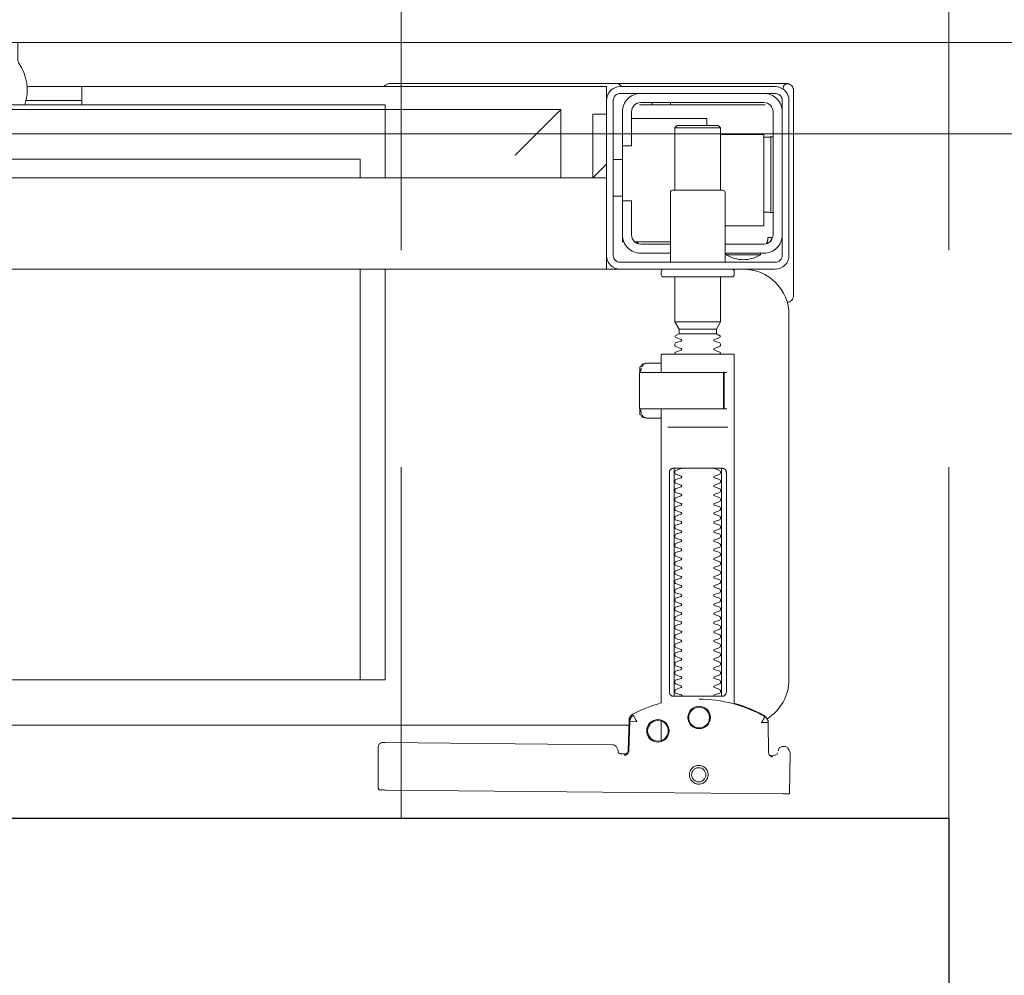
# Model space of a CAD drawing. Header units: millimetres. Extents: x 23192 to 177760, y -399809 to -79279.
# Tile 288 of 656: x 59579 to 59601, y -194579 to -194558. Entities that reach past the tile are written whole.
import ezdxf

# ---------------------------------------------------------------- set-up
doc = ezdxf.new("R2010")
doc.units = ezdxf.units.MM
doc.linetypes.add('HIDDEN2', pattern=[4.7625, 3.175, -1.5875])
doc.layers.get('0').update_dxf_attribs({"lineweight": 0})
doc.layers.add('!! 0_ Istn-sciany', color=3, linetype='Continuous', lineweight=30)
doc.layers.add('!! 2 ZABUDOWA GK-MDF', color=54, linetype='Continuous', lineweight=13)
doc.layers.add('!! 2_WYBURZENIA DO REMONTU', color=7, linetype='Continuous', lineweight=0, true_color=0x4d4d4d, plot=False)
doc.layers.add('!!_@ wypos sanit nd', color=7, linetype='Continuous', lineweight=0, plot=False)

# ---------------------------------------------------------------- blocks, each defined once
blk = doc.blocks.new('A$Cff2eaf8b')
for points in [[(0.19864, 0.08252), (0.11173, 0.08169)], [(0.20013, 0.08252), (0.20025, 0.07353)], [(0.16386, 0.07389), (0.16409, 0.07384), (0.16425, 0.07378), (0.1644, 0.07368), (0.16452, 0.07356), (0.16463, 0.07342), (0.16471, 0.07326), (0.16476, 0.07309), (0.16478, 0.07292), (0.16496, 0.06636), (0.16497, 0.06624), (0.16498, 0.06614), (0.165, 0.06604), (0.16503, 0.06594), (0.16507, 0.06584), (0.16511, 0.06575), (0.16516, 0.06566), (0.16521, 0.06557), (0.16527, 0.06549), (0.16534, 0.0654), (0.16542, 0.06533), (0.1655, 0.06526), (0.16558, 0.06519), (0.16567, 0.06513), (0.16576, 0.06508), (0.16651, 0.0647), (0.16726, 0.06433), (0.16803, 0.06399), (0.16881, 0.06367), (0.1696, 0.06337), (0.17039, 0.06309), (0.17119, 0.06284), (0.172, 0.0626), (0.172, -0.00186)], [(0.1651, 0.06653), (0.16492, 0.07312), (0.1649, 0.07329), (0.16485, 0.07345), (0.16478, 0.07361), (0.16467, 0.07374), (0.16455, 0.07386), (0.16441, 0.07396), (0.16425, 0.07403), (0.16409, 0.07408), (0.16391, 0.07409)], [(0.19757, 0.07355), (0.19749, 0.07368), (0.19738, 0.0738), (0.19726, 0.0739), (0.19713, 0.07399), (0.19698, 0.07405), (0.19683, 0.07408), (0.19667, 0.07409), (0.19577, 0.07408)], [(0.172, 0.07087), (0.172, 0.06656)], [(0.16493, 0.0675), (-0.16477, 0.0675)], [(0.17483, 0.06014), (0.17483, 0.01214)], [(0.18523, 0.01214), (0.18523, 0.06014)], [(-0.11847, -0.0325), (-0.11847, 0.0575), (0.11153, 0.0575), (0.11153, -0.0325)], [(0.10602, 0.0575), (0.10602, -0.0325)], [(0.16811, -0.00015), (0.16776, -0.00056), (0.16776, -0.00022), (0.16779, -0.00011), (0.16786, -0.00004), (0.16797, 0), (0.1681, 0.00001), (0.16822, 0.00001), (0.16841, 0.00003), (0.16887, 0.00014), (0.172, 0.00014)], [(0.16848, 0.00006), (0.16856, 0.00012), (0.16876, 0.00014)], [(0.18662, 0.00214), (0.17345, 0.00214)], [(0.16732, -0.0019), (0.16732, -0.00074), (0.16736, -0.00062), (0.16746, -0.00054), (0.16767, -0.00049)], [(0.16751, -0.00165), (0.16754, -0.00139), (0.16766, -0.00086)], [(0.17371, -0.00186), (0.18481, -0.00186), (0.18637, -0.00186)], [(0.16767, -0.01124), (0.16755, -0.01122), (0.16746, -0.01119), (0.16737, -0.01112), (0.16732, -0.01098), (0.16732, -0.00983)], [(0.16766, -0.01087), (0.16754, -0.01033), (0.16751, -0.01008)], [(0.18558, -0.00986), (0.18637, -0.00986)], [(0.172, -0.01186), (0.16887, -0.01186), (0.16841, -0.01176), (0.16831, -0.01174), (0.16819, -0.01174), (0.16806, -0.01173), (0.16794, -0.01172), (0.16783, -0.01166), (0.16776, -0.01151), (0.16776, -0.01117), (0.16811, -0.01157)], [(0.16876, -0.01186), (0.16866, -0.01186), (0.16848, -0.01178)], [(0.1759, -0.0183), (0.1841, -0.0183)], [(0.1841, -0.01936), (0.1759, -0.01936)], [(0.185, -0.02092), (0.175, -0.02092)], [(0.19962, -0.02522), (0.19976, -0.02523), (0.19987, -0.02526), (0.20001, -0.0253)], [(0.20099, -0.02671), (0.20099, -0.0717)], [(-0.16, -0.0355), (-0.16, -0.0325), (0.16, -0.0325), (0.16, -0.0355)], [(0.16, -0.0485), (0.16, -0.0365)], [(0.174, -0.0385), (0.16618, -0.0385)], [(0.167, -0.03806), (0.16693, -0.03815), (0.16687, -0.03825), (0.16681, -0.03837), (0.16675, -0.0385)], [(0.19499, -0.03806), (0.19506, -0.03814), (0.19512, -0.03823), (0.19517, -0.03833), (0.19521, -0.03842), (0.19525, -0.03853), (0.19528, -0.03863), (0.19531, -0.03874), (0.19533, -0.03885), (0.19535, -0.03896), (0.19537, -0.03907), (0.19538, -0.03917), (0.19539, -0.03927), (0.19537, -0.03937), (0.19547, -0.0394), (0.19557, -0.0394), (0.19567, -0.0394), (0.19578, -0.0394), (0.19589, -0.0394), (0.19612, -0.0394), (0.19616, -0.0393), (0.19615, -0.03919), (0.19613, -0.03907), (0.19609, -0.03894), (0.19605, -0.03882), (0.19594, -0.03861)], [(0.1635, -0.0475), (0.1635, -0.04)], [(0.186, -0.042), (0.1945, -0.042), (0.1945, -0.062), (0.185, -0.062)], [(0.19591, -0.04489), (0.19602, -0.04489), (0.19615, -0.04489), (0.19632, -0.04489), (0.1965, -0.04489)], [(0.1615, -0.0485), (0.1635, -0.0485)], [(0.175, -0.0498), (0.175, -0.06346), (0.1755, -0.06396), (0.1845, -0.06396), (0.185, -0.06346), (0.185, -0.0498)], [(0.16, -0.0555), (0.157, -0.0525), (0.16, -0.0525), (-0.16, -0.0525), (-0.157, -0.0525), (-0.16, -0.0555)], [(0.10602, -0.0525), (0.10602, -0.05658), (-0.11847, -0.05658)], [(0.11153, -0.0525), (0.11153, -0.0675), (0.15, -0.0675)], [(0.14, -0.0575), (0.15, -0.0675), (0.15, -0.0525)], [(0.16, -0.0665), (0.157, -0.0665), (0.157, -0.0525)], [(0.1615, -0.0565), (0.1635, -0.0565)], [(0.1965, -0.06151), (0.19632, -0.06151), (0.19615, -0.06151), (0.19602, -0.06151), (0.19591, -0.06151)], [(0.1655, -0.0655), (0.182, -0.0655), (0.182, -0.06396)], [(0.185, -0.06346), (0.175, -0.06346)], [(0.045, -0.0685), (0.045, -0.0725)], [(0.16721, -0.0685), (0.19466, -0.0685), (0.19478, -0.0685)], [(0.17, -0.069), (0.17, -0.0685)], [(0.174, -0.069), (0.174, -0.0685)], [(0.03283, -0.0695), (0.045, -0.0695)], [(0.16, -0.0695), (0.16, -0.0725), (0.03305, -0.0725)]]:
    blk.add_lwpolyline(points)
for points in [[(0.16424, 0.07378), (0.16327, 0.07377), (0.16304, 0.07374), (0.16282, 0.07366), (0.16262, 0.07353), (0.16265, 0.07357), (0.16258, 0.07337), (0.16257, 0.07317, -0.157432), (0.16238, 0.07258), (0.1621, 0.07218, -0.241147), (0.16129, 0.07175), (0.1115, 0.07128), (0.11133, 0.07127), (0.11119, 0.07127), (0.11107, 0.07127), (0.11094, 0.07128), (0.11078, 0.0713), (0.11062, 0.07135), (0.11047, 0.07143), (0.11033, 0.07153), (0.11022, 0.07165), (0.11012, 0.07179), (0.11005, 0.07194), (0.11001, 0.0721), (0.10999, 0.07227), (0.10995, 0.08127), (0.11022, 0.08166)], [(0.19647, 0.0744), (0.19626, 0.07438), (0.19604, 0.0743), (0.19585, 0.07417), (0.19566, 0.07396, 0.132231), (0.19551, 0.07346), (0.19546, 0.06691)], [(0.19885, 0.07212), (0.19898, 0.07212), (0.19912, 0.07213), (0.19927, 0.07216), (0.1994, 0.07222), (0.19953, 0.07229), (0.19965, 0.07238), (0.19975, 0.07248), (0.20007, 0.07294, 0.158481), (0.20025, 0.07353)], [(0.19768, 0.0731, 0.415336), (0.19869, 0.07211)], [(0.18031, 0.06175, 0.125713), (0.19466, 0.06556, 0.121439), (0.19519, 0.06605, -0.262119), (0.2, 0.0575), (0.2, -0.0225, -0.414214), (0.19, -0.0325), (0.18751, -0.0325, 0.405519), (0.188, -0.032), (0.188, -0.0313, 0.414214), (0.1875, -0.0308), (0.1725, -0.0308, 0.414214), (0.172, -0.0313), (0.172, -0.032, 0.405519), (0.17249, -0.0325, 0.001664), (0.15993, -0.0325)], [(0.172, -0.00986), (0.172, -0.01366, 0.414214), (0.1722, -0.01386), (0.18462, -0.01386), (0.1878, -0.01386, 0.414214), (0.188, -0.01366), (0.188, 0.06267), (0.18885, 0.06292), (0.18969, 0.06319), (0.19052, 0.0635), (0.19134, 0.06382), (0.19215, 0.06417), (0.19295, 0.06454), (0.19374, 0.06494), (0.19456, 0.06538), (0.19464, 0.06544), (0.19473, 0.0655), (0.19481, 0.06557), (0.19488, 0.06564), (0.19495, 0.06572), (0.19502, 0.06581)], [(0.17647, 0.01114, 0.182836), (0.17636, 0.01123), (0.17515, 0.01163, 0.050055), (0.175, 0.0119), (0.175, 0.01218, 0.050055), (0.17515, 0.01244), (0.17636, 0.01285, 0.719897), (0.17636, 0.01323), (0.17515, 0.01363, 0.050055), (0.175, 0.0139), (0.175, 0.01418, 0.050055), (0.17515, 0.01444), (0.17636, 0.01485, 0.719897), (0.17636, 0.01523), (0.17515, 0.01563, 0.050055), (0.175, 0.0159), (0.175, 0.01618, 0.050055), (0.17515, 0.01644), (0.17636, 0.01685, 0.719897), (0.17636, 0.01723), (0.17515, 0.01763, 0.050055), (0.175, 0.0179), (0.175, 0.01818, 0.050055), (0.17515, 0.01844), (0.17636, 0.01885, 0.719897), (0.17636, 0.01923), (0.17515, 0.01963, 0.050055), (0.175, 0.0199), (0.175, 0.02018, 0.050055), (0.17515, 0.02044), (0.17636, 0.02085, 0.719897), (0.17636, 0.02123), (0.17515, 0.02163, 0.050055), (0.175, 0.0219), (0.175, 0.02218, 0.050055), (0.17515, 0.02244), (0.17636, 0.02285, 0.719897), (0.17636, 0.02323), (0.17515, 0.02363, 0.050055), (0.175, 0.0239), (0.175, 0.02418, 0.050055), (0.17515, 0.02444), (0.17636, 0.02485, 0.719897), (0.17636, 0.02523), (0.17515, 0.02563, 0.050055), (0.175, 0.0259), (0.175, 0.02618, 0.050055), (0.17515, 0.02644), (0.17636, 0.02685, 0.719897), (0.17636, 0.02723), (0.17515, 0.02763, 0.050055), (0.175, 0.0279), (0.175, 0.02818, 0.050055), (0.17515, 0.02844), (0.17636, 0.02885, 0.719897), (0.17636, 0.02923), (0.17515, 0.02963, 0.050055), (0.175, 0.0299), (0.175, 0.03018, 0.050055), (0.17515, 0.03044), (0.17636, 0.03085, 0.719897), (0.17636, 0.03123), (0.17515, 0.03163, 0.050055), (0.175, 0.0319), (0.175, 0.03218, 0.050055), (0.17515, 0.03244), (0.17636, 0.03285, 0.719897), (0.17636, 0.03323), (0.17515, 0.03363, 0.050055), (0.175, 0.0339), (0.175, 0.03418, 0.050055), (0.17515, 0.03444), (0.17636, 0.03485, 0.719897), (0.17636, 0.03523), (0.17515, 0.03563, 0.050055), (0.175, 0.0359), (0.175, 0.03618, 0.050055), (0.17515, 0.03644), (0.17636, 0.03685, 0.719897), (0.17636, 0.03723), (0.17515, 0.03763, 0.050055), (0.175, 0.0379), (0.175, 0.03818, 0.050055), (0.17515, 0.03844), (0.17636, 0.03885, 0.719897), (0.17636, 0.03923), (0.17515, 0.03963, 0.050055), (0.175, 0.0399), (0.175, 0.04018, 0.050055), (0.17515, 0.04044), (0.17636, 0.04085, 0.719897), (0.17636, 0.04123), (0.17515, 0.04163, 0.050055), (0.175, 0.0419), (0.175, 0.04218, 0.050055), (0.17515, 0.04244), (0.17636, 0.04285, 0.719897), (0.17636, 0.04323), (0.17515, 0.04363, 0.050055), (0.175, 0.0439), (0.175, 0.04418, 0.050055), (0.17515, 0.04444), (0.17636, 0.04485, 0.719897), (0.17636, 0.04523), (0.17515, 0.04563, 0.050055), (0.175, 0.0459), (0.175, 0.04618, 0.050055), (0.17515, 0.04644), (0.17636, 0.04685, 0.719897), (0.17636, 0.04723), (0.17515, 0.04763, 0.050055), (0.175, 0.0479), (0.175, 0.04818, 0.050055), (0.17515, 0.04844), (0.17636, 0.04885, 0.719897), (0.17636, 0.04923), (0.17515, 0.04963, 0.050055), (0.175, 0.0499), (0.175, 0.05018, 0.050055), (0.17515, 0.05044), (0.17636, 0.05085, 0.719897), (0.17636, 0.05123), (0.17515, 0.05163, 0.050055), (0.175, 0.0519), (0.175, 0.05218, 0.050055), (0.17515, 0.05244), (0.17636, 0.05285, 0.719897), (0.17636, 0.05323), (0.17515, 0.05363, 0.050055), (0.175, 0.0539), (0.175, 0.05418, 0.050055), (0.17515, 0.05444), (0.17636, 0.05485, 0.719897), (0.17636, 0.05523), (0.17515, 0.05563, 0.050055), (0.175, 0.0559), (0.175, 0.05618, 0.050055), (0.17515, 0.05644), (0.17636, 0.05685, 0.719897), (0.17636, 0.05723), (0.17515, 0.05763, 0.050055), (0.175, 0.0579), (0.175, 0.05818, 0.050055), (0.17515, 0.05844), (0.17636, 0.05885, 0.719897), (0.17636, 0.05923), (0.17515, 0.05963, 0.050055), (0.175, 0.0599), (0.175, 0.06018, 0.050055), (0.17515, 0.06044), (0.17636, 0.06085, 0.474594), (0.17647, 0.06114)], [(0.18353, 0.06114, 0.474594), (0.18364, 0.06085), (0.18485, 0.06044, 0.050055), (0.185, 0.06018), (0.185, 0.0599, 0.050055), (0.18485, 0.05963), (0.18364, 0.05923, 0.719897), (0.18364, 0.05885), (0.18485, 0.05844, 0.050055), (0.185, 0.05818), (0.185, 0.0579, 0.050055), (0.18485, 0.05763), (0.18364, 0.05723, 0.719897), (0.18364, 0.05685), (0.18485, 0.05644, 0.050055), (0.185, 0.05618), (0.185, 0.0559, 0.050055), (0.18485, 0.05563), (0.18364, 0.05523, 0.719897), (0.18364, 0.05485), (0.18485, 0.05444, 0.050055), (0.185, 0.05418), (0.185, 0.0539, 0.050055), (0.18485, 0.05363), (0.18364, 0.05323, 0.719897), (0.18364, 0.05285), (0.18485, 0.05244, 0.050055), (0.185, 0.05218), (0.185, 0.0519, 0.050055), (0.18485, 0.05163), (0.18364, 0.05123, 0.719897), (0.18364, 0.05085), (0.18485, 0.05044, 0.050055), (0.185, 0.05018), (0.185, 0.0499, 0.050055), (0.18485, 0.04963), (0.18364, 0.04923, 0.719897), (0.18364, 0.04885), (0.18485, 0.04844, 0.050055), (0.185, 0.04818), (0.185, 0.0479, 0.050055), (0.18485, 0.04763), (0.18364, 0.04723, 0.719897), (0.18364, 0.04685), (0.18485, 0.04644, 0.050055), (0.185, 0.04618), (0.185, 0.0459, 0.050055), (0.18485, 0.04563), (0.18364, 0.04523, 0.719897), (0.18364, 0.04485), (0.18485, 0.04444, 0.050055), (0.185, 0.04418), (0.185, 0.0439, 0.050055), (0.18485, 0.04363), (0.18364, 0.04323, 0.719897), (0.18364, 0.04285), (0.18485, 0.04244, 0.050055), (0.185, 0.04218), (0.185, 0.0419, 0.050055), (0.18485, 0.04163), (0.18364, 0.04123, 0.719897), (0.18364, 0.04085), (0.18485, 0.04044, 0.050055), (0.185, 0.04018), (0.185, 0.0399, 0.050055), (0.18485, 0.03963), (0.18364, 0.03923, 0.719897), (0.18364, 0.03885), (0.18485, 0.03844, 0.050055), (0.185, 0.03818), (0.185, 0.0379, 0.050055), (0.18485, 0.03763), (0.18364, 0.03723, 0.719897), (0.18364, 0.03685), (0.18485, 0.03644, 0.050055), (0.185, 0.03618), (0.185, 0.0359, 0.050055), (0.18485, 0.03563), (0.18364, 0.03523, 0.719897), (0.18364, 0.03485), (0.18485, 0.03444, 0.050055), (0.185, 0.03418), (0.185, 0.0339, 0.050055), (0.18485, 0.03363), (0.18364, 0.03323, 0.719897), (0.18364, 0.03285), (0.18485, 0.03244, 0.050055), (0.185, 0.03218), (0.185, 0.0319, 0.050055), (0.18485, 0.03163), (0.18364, 0.03123, 0.719897), (0.18364, 0.03085), (0.18485, 0.03044, 0.050055), (0.185, 0.03018), (0.185, 0.0299, 0.050055), (0.18485, 0.02963), (0.18364, 0.02923, 0.719897), (0.18364, 0.02885), (0.18485, 0.02844, 0.050055), (0.185, 0.02818), (0.185, 0.0279, 0.050055), (0.18485, 0.02763), (0.18364, 0.02723, 0.719897), (0.18364, 0.02685), (0.18485, 0.02644, 0.050055), (0.185, 0.02618), (0.185, 0.0259, 0.050055), (0.18485, 0.02563), (0.18364, 0.02523, 0.719897), (0.18364, 0.02485), (0.18485, 0.02444, 0.050055), (0.185, 0.02418), (0.185, 0.0239, 0.050055), (0.18485, 0.02363), (0.18364, 0.02323, 0.719897), (0.18364, 0.02285), (0.18485, 0.02244, 0.050055), (0.185, 0.02218), (0.185, 0.0219, 0.050055), (0.18485, 0.02163), (0.18364, 0.02123, 0.719897), (0.18364, 0.02085), (0.18485, 0.02044, 0.050055), (0.185, 0.02018), (0.185, 0.0199, 0.050055), (0.18485, 0.01963), (0.18364, 0.01923, 0.719897), (0.18364, 0.01885), (0.18485, 0.01844, 0.050055), (0.185, 0.01818), (0.185, 0.0179, 0.050055), (0.18485, 0.01763), (0.18364, 0.01723, 0.719897), (0.18364, 0.01685), (0.18485, 0.01644, 0.050055), (0.185, 0.01618), (0.185, 0.0159, 0.050055), (0.18485, 0.01563), (0.18364, 0.01523, 0.719897), (0.18364, 0.01485), (0.18485, 0.01444, 0.050055), (0.185, 0.01418), (0.185, 0.0139, 0.050055), (0.18485, 0.01363), (0.18364, 0.01323, 0.719897), (0.18364, 0.01285), (0.18485, 0.01244, 0.050055), (0.185, 0.01218), (0.185, 0.0119, 0.050055), (0.18485, 0.01163), (0.18364, 0.01123, 0.182836), (0.18353, 0.01114)], [(0.18575, -0.00966), (0.18575, -0.00207), (0.18572, -0.00196), (0.18564, -0.00189), (0.18554, -0.00186), (0.18565, -0.00188), (0.18573, -0.00194), (0.18577, -0.00204), (0.18577, -0.00966), (0.18574, -0.00977), (0.18566, -0.00984), (0.18547, -0.00986), (0.18558, -0.00981), (0.18563, -0.00966), (0.18563, -0.00206), (0.18557, -0.00191), (0.18547, -0.00186), (0.16743, -0.00186, 0.414214), (0.16723, -0.00206), (0.16723, -0.00966, 0.414214), (0.16743, -0.00986), (0.18547, -0.00986)], [(0.18555, -0.00986, 0.414213), (0.18575, -0.00966), (0.18575, -0.00207), (0.18575, -0.00966), (0.18572, -0.00977), (0.18564, -0.00984), (0.18554, -0.00986)], [(0.175, -0.01382), (0.175, -0.01406, -0.050055), (0.17515, -0.01432), (0.17636, -0.01473, -0.719897), (0.17636, -0.01511), (0.17515, -0.01552, -0.050055), (0.175, -0.01578), (0.175, -0.01606, -0.050055), (0.17515, -0.01632), (0.17636, -0.01673, -0.719897), (0.17636, -0.01711), (0.17515, -0.01752, -0.050055), (0.175, -0.01778), (0.1759, -0.0183), (0.1759, -0.01936), (0.175, -0.02092), (0.175, -0.0308)], [(0.185, -0.01382), (0.185, -0.01406, 0.050055), (0.18485, -0.01432), (0.18364, -0.01473, 0.719897), (0.18364, -0.01511), (0.18485, -0.01552, 0.050055), (0.185, -0.01578), (0.185, -0.01606, 0.050055), (0.18485, -0.01632), (0.18364, -0.01673, 0.719897), (0.18364, -0.01711), (0.18485, -0.01752, 0.050055), (0.185, -0.01778), (0.1841, -0.0183), (0.1841, -0.01936), (0.185, -0.02092), (0.185, -0.0308)], [(0.2001, -0.02534, 0.126559), (0.19961, -0.02525)], [(0.20099, -0.02671, 0.198909), (0.20055, -0.02564, 0.091301), (0.2001, -0.02534)], [(0.174, -0.034), (0.174, -0.0493, 0.414214), (0.1745, -0.0498), (0.1855, -0.0498, 0.414214), (0.186, -0.0493), (0.186, -0.034)], [(0.16379, -0.0385), (0.1635, -0.0385), (0.1635, -0.04, -0.414214), (0.1675, -0.036), (0.174, -0.036)], [(0.19375, -0.03562, 0.119096), (0.19, -0.03454, 0.119096), (0.18625, -0.03562)], [(0.19375, -0.036), (0.19375, -0.03562), (0.18625, -0.03562), (0.18625, -0.036), (0.1945, -0.036, -0.414214), (0.1985, -0.04)], [(0.174, -0.038), (0.1675, -0.038, 0.414214), (0.1655, -0.04), (0.1655, -0.0475), (0.1635, -0.0475), (0.1635, -0.067, 0.414214), (0.1675, -0.071)], [(0.1635, -0.0595), (0.1655, -0.0595), (0.1655, -0.067, 0.414214), (0.1675, -0.069), (0.1945, -0.069, 0.414214), (0.1965, -0.067), (0.1965, -0.04, 0.414214), (0.1945, -0.038), (0.186, -0.038)], [(0.1945, -0.04497), (0.19515, -0.04496), (0.19542, -0.04496), (0.1956, -0.04496), (0.19566, -0.04496, 0.116465), (0.19589, -0.0449), (0.196, -0.04485), (0.196, -0.06155), (0.19589, -0.0615, 0.116465), (0.19566, -0.06144), (0.19542, -0.06144), (0.19515, -0.06144), (0.1945, -0.06143)], [(-0.04, -0.0685), (-0.03255, -0.0685, 0.236962), (-0.03118, -0.07775, -0.154353), (-0.031, -0.07832), (-0.031, -0.08218), (0.031, -0.08218), (0.031, -0.07832, -0.154353), (0.03118, -0.07775, 0.236962), (0.03255, -0.0685), (0.04, -0.0685)], [(0.1945, -0.071, 0.414214), (0.1985, -0.067)], [(0.11124, -0.0725), (0.11142, -0.07274), (0.11165, -0.07293), (0.11192, -0.07308), (0.1122, -0.07317), (0.1125, -0.0732), (0.1623, -0.0732, 0.326231), (0.16325, -0.0725)], [(0.1987, -0.07216, 0.000114), (0.1987, -0.07216, 0.517015), (0.20003, -0.07309), (0.19993, -0.07313), (0.19983, -0.07315), (0.19971, -0.07318), (0.19958, -0.07319), (0.19948, -0.07319), (0.19903, -0.07319), (0.19841, -0.07319), (0.19771, -0.07319), (0.16427, -0.07319), (0.16392, -0.07319), (0.16356, -0.07319), (0.16323, -0.07319), (0.16293, -0.07319), (0.16269, -0.07319), (0.16249, -0.07319), (0.16236, -0.07319)], [(0.2001, -0.07306, 0.091301), (0.20055, -0.07276, 0.198909), (0.20099, -0.0717)]]:
    blk.add_lwpolyline(points, format="xyb")
for points in [[(0.18024, 0.0763), (0.18044, 0.07631), (0.18064, 0.07634), (0.18083, 0.07639), (0.18102, 0.07646), (0.1812, 0.07655), (0.18138, 0.07665), (0.18154, 0.07677), (0.18168, 0.07691), (0.18182, 0.07706), (0.18193, 0.07722), (0.18204, 0.0774), (0.18212, 0.07758), (0.18219, 0.07777), (0.18223, 0.07796), (0.18226, 0.07816), (0.18227, 0.07836), (0.18226, 0.07857), (0.18223, 0.07876), (0.18217, 0.07896), (0.18211, 0.07915), (0.18202, 0.07933), (0.18191, 0.0795), (0.18179, 0.07966), (0.18165, 0.07981), (0.1815, 0.07994), (0.18134, 0.08006), (0.18117, 0.08016), (0.18099, 0.08024), (0.1808, 0.08031), (0.1806, 0.08036), (0.1804, 0.08038), (0.1802, 0.08039), (0.18, 0.08038), (0.1798, 0.08035), (0.17961, 0.0803), (0.17942, 0.08023), (0.17924, 0.08014), (0.17907, 0.08004), (0.17891, 0.07992), (0.17876, 0.07978), (0.17863, 0.07963), (0.17851, 0.07947), (0.17841, 0.07929), (0.17832, 0.07911), (0.17826, 0.07892), (0.17821, 0.07872), (0.17818, 0.07853), (0.17817, 0.07832), (0.17819, 0.07812), (0.17822, 0.07793), (0.17827, 0.07773), (0.17834, 0.07754), (0.17842, 0.07736), (0.17853, 0.07719), (0.17865, 0.07703), (0.17879, 0.07688), (0.17894, 0.07675), (0.1791, 0.07663), (0.17927, 0.07653), (0.17946, 0.07645), (0.17965, 0.07638), (0.17984, 0.07633), (0.18004, 0.07631)], [(0.18023, 0.07679), (0.18038, 0.0768), (0.18053, 0.07682), (0.18068, 0.07686), (0.18082, 0.07691), (0.18096, 0.07698), (0.18109, 0.07706), (0.18121, 0.07715), (0.18132, 0.07725), (0.18143, 0.07737), (0.18151, 0.07749), (0.18159, 0.07762), (0.18166, 0.07776), (0.18171, 0.0779), (0.18174, 0.07805), (0.18176, 0.0782), (0.18177, 0.07835), (0.18176, 0.0785), (0.18174, 0.07866), (0.1817, 0.0788), (0.18164, 0.07895), (0.18158, 0.07908), (0.1815, 0.07921), (0.18141, 0.07933), (0.1813, 0.07944), (0.18119, 0.07955), (0.18107, 0.07964), (0.18093, 0.07971), (0.1808, 0.07978), (0.18065, 0.07983), (0.18051, 0.07986), (0.18036, 0.07988), (0.1802, 0.07989), (0.18005, 0.07988), (0.1799, 0.07986), (0.17975, 0.07982), (0.17961, 0.07976), (0.17947, 0.0797), (0.17935, 0.07962), (0.17922, 0.07953), (0.17911, 0.07942), (0.17901, 0.07931), (0.17892, 0.07919), (0.17884, 0.07906), (0.17878, 0.07892), (0.17873, 0.07877), (0.1787, 0.07863), (0.17867, 0.07848), (0.17867, 0.07832), (0.17868, 0.07817), (0.1787, 0.07802), (0.17874, 0.07787), (0.17879, 0.07773), (0.17886, 0.07759), (0.17894, 0.07746), (0.17903, 0.07734), (0.17913, 0.07723), (0.17925, 0.07713), (0.17937, 0.07704), (0.1795, 0.07696), (0.17964, 0.0769), (0.17978, 0.07685), (0.17993, 0.07682), (0.18008, 0.07679)], [(0.16587, 0.06536), (0.16582, 0.06538), (0.16577, 0.06542), (0.16573, 0.06545), (0.16568, 0.06549), (0.16563, 0.06553), (0.16558, 0.06558), (0.16553, 0.06563), (0.16548, 0.06568), (0.16544, 0.06573), (0.1654, 0.06579), (0.16536, 0.06585), (0.16532, 0.06591), (0.16529, 0.06597), (0.16526, 0.06603), (0.16523, 0.0661), (0.16521, 0.06616), (0.16519, 0.06623), (0.16517, 0.06629), (0.16515, 0.06636), (0.16514, 0.06642), (0.16514, 0.06648), (0.16513, 0.06654), (0.16513, 0.06659), (0.16518, 0.06661), (0.16643, 0.06666), (0.16648, 0.06666), (0.16654, 0.06666), (0.16659, 0.06668), (0.16664, 0.06665), (0.16661, 0.06661), (0.16658, 0.06656), (0.16655, 0.06651), (0.16652, 0.06645), (0.16594, 0.06536)], [(0.18533, 0.06114), (0.18541, 0.06113), (0.1855, 0.06112), (0.18559, 0.06111), (0.18567, 0.06108), (0.18575, 0.06105), (0.18583, 0.06101), (0.18591, 0.06096), (0.18597, 0.0609), (0.18604, 0.06084), (0.18609, 0.06076), (0.18615, 0.06068), (0.18619, 0.06058), (0.18623, 0.06048), (0.18625, 0.06037), (0.18627, 0.06025), (0.18628, 0.06014), (0.18628, 0.01214), (0.18627, 0.01202), (0.18625, 0.01191), (0.18623, 0.0118), (0.18619, 0.01169), (0.18615, 0.0116), (0.18609, 0.01151), (0.18604, 0.01144), (0.18597, 0.01137), (0.18591, 0.01131), (0.18583, 0.01126), (0.18575, 0.01122), (0.18567, 0.01119), (0.18559, 0.01117), (0.1855, 0.01115), (0.18541, 0.01114), (0.18533, 0.01114), (0.17475, 0.01114), (0.17466, 0.01114), (0.17457, 0.01115), (0.17449, 0.01117), (0.1744, 0.01119), (0.17432, 0.01122), (0.17424, 0.01126), (0.17416, 0.01131), (0.17409, 0.01137), (0.17403, 0.01144), (0.17397, 0.01151), (0.17392, 0.0116), (0.17387, 0.01169), (0.17384, 0.0118), (0.17381, 0.01191), (0.17379, 0.01202), (0.17379, 0.01214), (0.17379, 0.06014), (0.17379, 0.06025), (0.17381, 0.06037), (0.17384, 0.06048), (0.17387, 0.06058), (0.17392, 0.06068), (0.17397, 0.06076), (0.17403, 0.06084), (0.17409, 0.0609), (0.17416, 0.06096), (0.17424, 0.06101), (0.17432, 0.06105), (0.1744, 0.06108), (0.17449, 0.06111), (0.17457, 0.06112), (0.17466, 0.06113), (0.17475, 0.06114)], [(-0.11847, -0.0685), (0.11153, -0.0685), (0.11153, -0.0675), (-0.11847, -0.0675)]]:
    blk.add_lwpolyline(points, close=True)
for points in [[(0.19546, 0.0669), (0.19546, 0.0669), (0.19546, 0.0669), (0.19546, 0.06691), (0.19546, 0.06691), (0.19546, 0.06691), (0.19546, 0.06691), (0.19546, 0.06691), (0.19546, 0.06691), (0.19546, 0.06691), (0.19546, 0.06691), (0.19546, 0.06691), (0.19546, 0.06691), (0.19546, 0.06691), (0.19546, 0.06691), (0.19546, 0.06691), (0.19546, 0.06691), (0.19546, 0.06691), (0.19546, 0.06691), (0.19546, 0.06691), (0.19546, 0.0669), (0.19546, 0.0669), (0.19546, 0.0669), (0.19546, 0.0669), (0.19546, 0.0669), (0.19546, 0.0669), (0.19546, 0.0669), (0.19546, 0.0669), (0.19546, 0.0669), (0.19546, 0.0669), (0.19546, 0.0669), (0.19546, 0.0669), (0.19546, 0.0669), (0.19546, 0.0669), (0.19546, 0.0669), (0.19546, 0.0669), (0.19545, 0.0669), (0.19545, 0.06691), (0.19545, 0.06691), (0.19545, 0.06691), (0.19545, 0.06691), (0.19545, 0.06691), (0.19545, 0.06691), (0.19545, 0.06691), (0.19545, 0.06691), (0.19544, 0.06691), (0.19544, 0.06691), (0.19544, 0.0669), (0.19544, 0.0669), (0.19544, 0.0669), (0.19543, 0.0669), (0.19543, 0.0669), (0.19543, 0.0669), (0.19543, 0.0669), (0.19543, 0.0669), (0.19543, 0.0669), (0.19543, 0.0669), (0.19542, 0.0669), (0.19542, 0.0669), (0.19542, 0.0669), (0.19542, 0.0669), (0.19542, 0.0669), (0.19541, 0.0669), (0.19541, 0.0669), (0.19541, 0.0669), (0.19541, 0.0669), (0.19541, 0.0669), (0.1954, 0.0669), (0.1954, 0.0669), (0.1954, 0.0669), (0.19539, 0.0669), (0.19539, 0.0669), (0.19539, 0.0669), (0.19537, 0.06691), (0.19537, 0.06691), (0.19537, 0.06691), (0.19536, 0.06691), (0.19536, 0.06691), (0.19535, 0.06691), (0.19535, 0.06691), (0.19534, 0.06691), (0.19534, 0.06691), (0.19533, 0.06691), (0.19533, 0.06691), (0.19532, 0.06691), (0.19532, 0.06691), (0.19531, 0.06691), (0.19531, 0.06691), (0.1953, 0.06691), (0.19529, 0.06691), (0.19529, 0.06691), (0.19528, 0.06691), (0.19527, 0.06691), (0.19527, 0.06691), (0.19526, 0.06691), (0.19525, 0.06691), (0.19524, 0.06691), (0.19523, 0.06691), (0.19523, 0.06691), (0.19522, 0.06691), (0.19521, 0.06691), (0.1952, 0.06691), (0.19519, 0.06691), (0.19518, 0.06691), (0.19517, 0.06691), (0.19516, 0.06691), (0.19515, 0.06691), (0.19514, 0.06691), (0.19513, 0.06691), (0.19512, 0.06691), (0.19511, 0.06691), (0.1951, 0.06691), (0.19509, 0.06691), (0.19508, 0.06691), (0.19507, 0.06691), (0.19506, 0.06691), (0.19505, 0.06691), (0.19504, 0.06691), (0.19503, 0.06691), (0.19502, 0.06691), (0.19501, 0.06691), (0.19499, 0.06691), (0.19498, 0.06691), (0.19497, 0.06691), (0.19496, 0.06691), (0.19495, 0.06691), (0.19494, 0.06692), (0.19492, 0.06692), (0.19491, 0.06692), (0.1949, 0.06692), (0.19489, 0.06692), (0.19487, 0.06692), (0.19486, 0.06692), (0.19485, 0.06692), (0.19484, 0.06692), (0.19482, 0.06692), (0.19481, 0.06692), (0.19469, 0.06692), (0.19464, 0.06692), (0.19459, 0.06692), (0.19456, 0.06692), (0.19453, 0.06692), (0.19451, 0.06692), (0.19448, 0.06692), (0.19445, 0.06692), (0.19443, 0.06692), (0.1944, 0.06692), (0.19438, 0.06692), (0.19435, 0.06692), (0.19433, 0.06692), (0.1943, 0.06692), (0.19428, 0.06692), (0.19427, 0.06692), (0.19425, 0.06692), (0.19423, 0.06692), (0.19422, 0.06692), (0.19421, 0.06692), (0.19419, 0.06692), (0.19418, 0.06692), (0.19418, 0.06692), (0.19417, 0.06692), (0.19416, 0.06692), (0.19416, 0.06692), (0.19415, 0.06692), (0.19415, 0.06693), (0.19414, 0.06693), (0.19414, 0.06693), (0.19413, 0.06693), (0.19413, 0.06693), (0.19412, 0.06693), (0.19412, 0.06693), (0.19411, 0.06693), (0.19411, 0.06693), (0.19411, 0.06692), (0.1941, 0.06692), (0.1941, 0.06692), (0.1941, 0.06692), (0.19409, 0.06692), (0.19409, 0.06692), (0.19409, 0.06692), (0.19408, 0.06692), (0.19408, 0.06692), (0.19408, 0.06692), (0.19407, 0.06692), (0.19407, 0.06692), (0.19406, 0.06692), (0.19406, 0.06692), (0.19406, 0.06692), (0.19406, 0.06692), (0.19405, 0.06692), (0.19405, 0.06692), (0.19405, 0.06692), (0.19405, 0.06692), (0.19404, 0.06693), (0.19404, 0.06693), (0.19404, 0.06693), (0.19403, 0.06693), (0.19403, 0.06693), (0.19402, 0.06693), (0.19402, 0.06694), (0.19402, 0.06694), (0.19401, 0.06694), (0.19401, 0.06694), (0.19401, 0.06694), (0.194, 0.06694), (0.194, 0.06694), (0.194, 0.06694), (0.194, 0.06694), (0.194, 0.06694), (0.194, 0.06694), (0.19399, 0.06694), (0.19399, 0.06694), (0.19399, 0.06694), (0.19399, 0.06694), (0.19399, 0.06694), (0.19399, 0.06694), (0.19399, 0.06694), (0.19398, 0.06694), (0.19398, 0.06694), (0.19398, 0.06694), (0.19398, 0.06693), (0.19398, 0.06693), (0.19397, 0.06693), (0.19397, 0.06693), (0.19397, 0.06693), (0.19397, 0.06693), (0.19397, 0.06692), (0.19397, 0.06692), (0.19397, 0.06692), (0.19397, 0.06692), (0.19397, 0.06692), (0.19397, 0.06691), (0.19397, 0.06691), (0.19397, 0.06691), (0.19397, 0.06691), (0.19397, 0.0669), (0.19397, 0.0669), (0.19397, 0.0669), (0.19397, 0.0669), (0.19397, 0.0669), (0.19397, 0.06689), (0.19397, 0.06689), (0.19397, 0.06689), (0.19397, 0.06689), (0.19397, 0.06689), (0.19397, 0.06688), (0.19397, 0.06688), (0.19398, 0.06688), (0.19398, 0.06688), (0.19398, 0.06688), (0.19398, 0.06687), (0.19399, 0.06687), (0.19399, 0.06687), (0.19399, 0.06687), (0.194, 0.06686), (0.194, 0.06686), (0.19401, 0.06685), (0.19401, 0.06685), (0.19401, 0.06685), (0.19402, 0.06684), (0.19402, 0.06684), (0.19402, 0.06684), (0.19402, 0.06683), (0.19403, 0.06683), (0.19403, 0.06683), (0.19403, 0.06682), (0.19403, 0.06682), (0.19403, 0.06682), (0.19403, 0.06681), (0.19403, 0.06681), (0.19404, 0.06681), (0.19404, 0.06681), (0.19404, 0.0668), (0.19404, 0.0668), (0.19404, 0.0668), (0.19404, 0.06679), (0.19405, 0.06679), (0.19405, 0.06679), (0.19405, 0.06678), (0.19405, 0.06678), (0.19405, 0.06677), (0.19406, 0.06677), (0.19406, 0.06677), (0.19406, 0.06676), (0.19406, 0.06676), (0.19407, 0.06675), (0.19407, 0.06675), (0.19407, 0.06674), (0.19408, 0.06673), (0.19408, 0.06672), (0.19409, 0.06671), (0.1941, 0.0667), (0.1941, 0.06669), (0.19411, 0.06668), (0.19412, 0.06666), (0.19414, 0.06663), (0.19416, 0.06659), (0.19418, 0.06655), (0.19419, 0.06653), (0.1942, 0.06652), (0.19421, 0.0665), (0.19422, 0.06648), (0.19423, 0.06646), (0.19433, 0.06627), (0.19434, 0.06626), (0.19435, 0.06624), (0.19436, 0.06622), (0.19437, 0.06621), (0.19438, 0.06619), (0.19439, 0.06618), (0.1944, 0.06616), (0.1944, 0.06614), (0.19441, 0.06613), (0.19442, 0.06611), (0.19443, 0.0661), (0.19444, 0.06608), (0.19445, 0.06607), (0.19445, 0.06605), (0.19446, 0.06604), (0.19447, 0.06603), (0.19448, 0.06601), (0.19448, 0.066), (0.19449, 0.06598), (0.1945, 0.06597), (0.19451, 0.06596), (0.19451, 0.06595), (0.19452, 0.06593), (0.19453, 0.06592), (0.19453, 0.06591), (0.19454, 0.0659), (0.19455, 0.06588), (0.19455, 0.06587), (0.19456, 0.06586), (0.19457, 0.06585), (0.19457, 0.06584), (0.19458, 0.06583), (0.19458, 0.06582), (0.19459, 0.06581), (0.19459, 0.0658), (0.1946, 0.06579), (0.1946, 0.06578), (0.19461, 0.06577), (0.19461, 0.06576), (0.19462, 0.06575), (0.19462, 0.06574), (0.19463, 0.06573), (0.19463, 0.06572), (0.19464, 0.06572), (0.19464, 0.06571), (0.19464, 0.0657), (0.19465, 0.06569), (0.19465, 0.06569), (0.19466, 0.06568), (0.19466, 0.06567), (0.19466, 0.06567), (0.19467, 0.06566), (0.19467, 0.06566), (0.19467, 0.06565), (0.19467, 0.06565), (0.19468, 0.06564), (0.19468, 0.06564), (0.19468, 0.06564), (0.19468, 0.06563), (0.19468, 0.06563), (0.19468, 0.06563), (0.19468, 0.06563), (0.19468, 0.06563), (0.19468, 0.06562), (0.19469, 0.06562), (0.19469, 0.06562), (0.19469, 0.06562), (0.19469, 0.06562), (0.19469, 0.06562), (0.19469, 0.06562), (0.19469, 0.06561), (0.19469, 0.06561), (0.19469, 0.06561), (0.19469, 0.06561), (0.19469, 0.06561), (0.19469, 0.06561), (0.19469, 0.06561), (0.19469, 0.06561), (0.19469, 0.06561), (0.19469, 0.06561), (0.19469, 0.06561), (0.19469, 0.06561), (0.19469, 0.06561), (0.19469, 0.06561), (0.19469, 0.06561), (0.19469, 0.06561), (0.19469, 0.0656), (0.19469, 0.0656), (0.19469, 0.0656), (0.19469, 0.0656), (0.19469, 0.0656), (0.19469, 0.0656), (0.19468, 0.0656), (0.19468, 0.0656), (0.19468, 0.0656), (0.19468, 0.0656), (0.19468, 0.0656), (0.19468, 0.0656), (0.19468, 0.0656), (0.19469, 0.0656), (0.19469, 0.0656), (0.19469, 0.0656), (0.19469, 0.0656), (0.19469, 0.0656), (0.19469, 0.0656), (0.19469, 0.0656), (0.19469, 0.0656), (0.19469, 0.0656), (0.19469, 0.0656), (0.19469, 0.0656), (0.19469, 0.0656, 0.269557)], [(0.16, -0.0695), (0.16, -0.0355, -0.414214), (0.163, -0.0325), (0.197, -0.0325, -0.414214), (0.2, -0.0355), (0.2, -0.0695, -0.414214), (0.197, -0.0725), (0.163, -0.0725, -0.414214)], [(0.1985, -0.0355), (0.1985, -0.0695, -0.414214), (0.197, -0.071), (0.163, -0.071, -0.414214), (0.1615, -0.0695), (0.1615, -0.0355, -0.414214), (0.163, -0.034), (0.197, -0.034, -0.414214)]]:
    blk.add_lwpolyline(points, format="xyb", close=True)
for centre, radius in [((0.17128, 0.06872), 0.00247), ((0.17128, 0.06871), 0.00227), ((0.18031, 0.0658), 0.00247), ((0.18031, 0.0658), 0.00227)]:
    blk.add_circle(centre, radius)
for centre, major_axis, ratio, start_param, end_param in [((0.19863, 0.08251), (0.0015, 0.00001), 0.008666, 0.000034, 1.564556), ((0.11145, 0.08128), (-0.0015, -0.00001), 0.008666, 6.276938, 6.283143), ((0.11172, 0.08167), (0.0015, 0.00001), 0.008666, 1.564549, 3.135353), ((0.16326, 0.07477), (0.00001, -0.001), 0.006244, 0, 0.008667), ((0.19846, 0.074), (-0.000892, -0.000453), 0.001081, 6.273741, 6.283185), ((0.19875, 0.07351), (0.0015, 0.00002), 0.011557, 6.27692, 6.283202), ((0.19868, 0.07311), (-0.001, -0.00001), 0.00236, 6.276941, 6.283185), ((0.19849, 0.07212), (0.000501, 0.000005), 0.008666, 5.12776, 5.491123), ((0.19868, 0.07311), (0.000013, -0.001), 0.403131, 6.273715, 6.283185), ((0.19883, 0.07312), (0.000018, -0.001), 0.702652, 6.271005, 6.283185), ((0.17484, 0.06014), (0, 0.001), 0.006244, 0, 1.570796), ((0.18031, 0.06225), (0.000005, -0.0005), 0.006244, 0, 0.008667), ((0.18524, 0.06014), (0, -0.001), 0.006244, 3.141593, 4.712389), ((0.17484, 0.01214), (0, -0.001), 0.006244, 4.712389, 6.283185), ((0.18524, 0.01214), (0, -0.001), 0.006244, 4.712389, 6.283185), ((0.16768, -0.00069), (-0.000013, 0.0002), 0.199357, 6.276703, 6.276744), ((0.16768, -0.01104), (-0.000013, -0.0002), 0.199357, 0.006339, 0.00638)]:
    blk.add_ellipse(centre, major_axis=major_axis, ratio=ratio, start_param=start_param, end_param=end_param)

msp = doc.modelspace()

# ---------------------------------------------------------------- linework, layer by layer
at = {"layer": '!! 0_ Istn-sciany'}
for points in [[(59561.56735, -194575.12813), (59599.56735, -194575.12813)], [(59599.56735, -194575.12813), (59599.56735, -194581.12813)]]:
    msp.add_lwpolyline(points, dxfattribs=at)
at = {"layer": '!! 2 ZABUDOWA GK-MDF'}
for points in [[(59522.56735, -194558.12813), (59629.56735, -194558.12813)], [(59522.56735, -194560.12813), (59629.56735, -194560.12813)]]:
    msp.add_lwpolyline(points, dxfattribs=at)
at = {"layer": '!! 2_WYBURZENIA DO REMONTU', "linetype": 'HIDDEN2', "ltscale": 3}
for points in [[(59587.56735, -194353.12813), (59587.56735, -194575.12813)], [(59599.56735, -194353.12813), (59599.56735, -194581.12813)]]:
    msp.add_lwpolyline(points, dxfattribs=at)

# ---------------------------------------------------------------- block references
at = {"layer": '!!_@ wypos sanit nd', "xscale": -100, "yscale": 100, "zscale": 100, "rotation": 180}
msp.add_blockref('A$Cff2eaf8b', (59576.06735, -194566.34613), dxfattribs=at)

doc.saveas('drawing.dxf')
